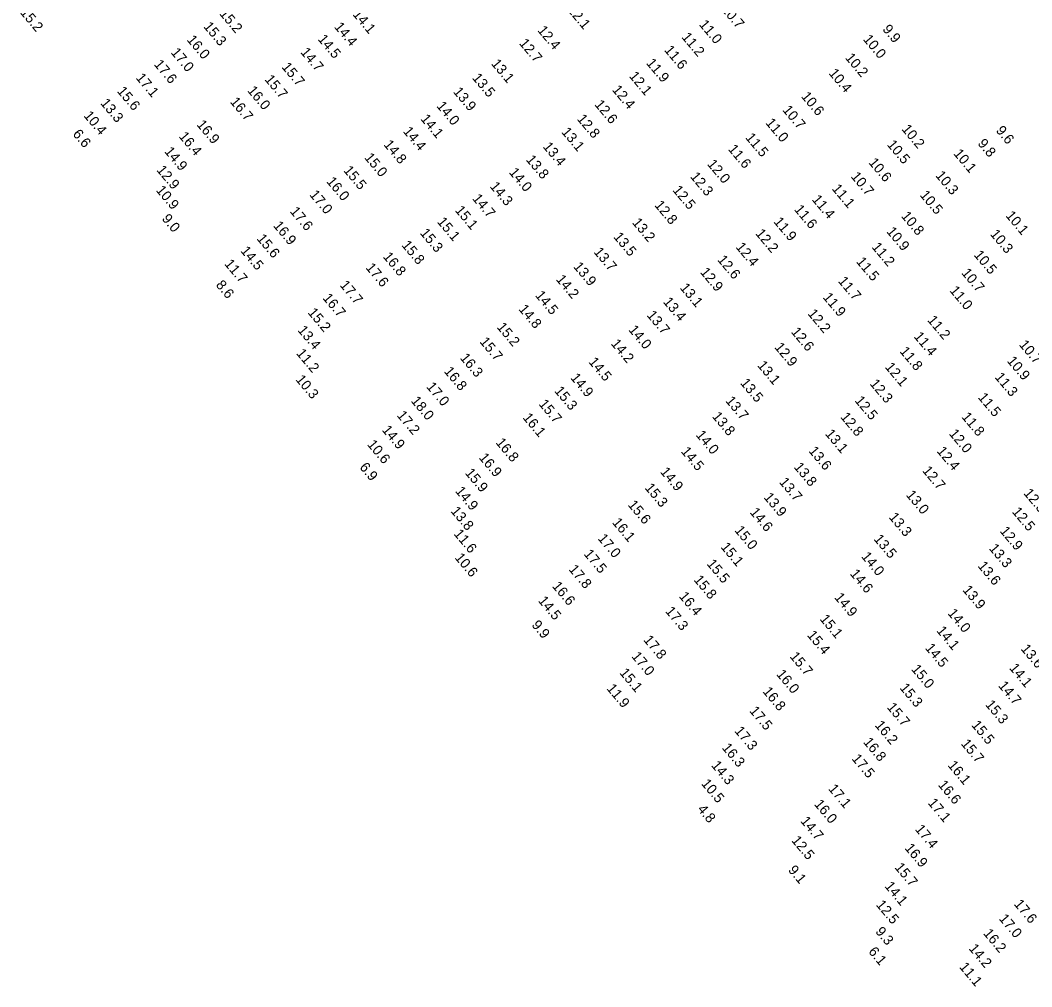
# Model space of a CAD drawing. Extents: x 1023796 to 1112670, y 656573 to 837340.
# Drawn here: x 1068283 to 1068786, y 733800 to 734280 of the extents above; entities that cross this region are included whole.
import ezdxf

# ---------------------------------------------------------------- set-up
doc = ezdxf.new("R2010")
doc.units = 0
doc.layers.add('V-TOPO-SOUN', color=7, linetype='Continuous')

msp = doc.modelspace()

# ---------------------------------------------------------------- texts
at = {"layer": 'V-TOPO-SOUN'}
for s, p in [('15.2 ', (1068282.96, 734283.74)), ('15.2 ', (1068381.95, 734283.15)), ('14.1 ', (1068448.13, 734282.84)), ('12.1 ', (1068554.78, 734285.03)), ('10.7 ', (1068631.22, 734285.34)), ('15.3 ', (1068374.03, 734276.77)), ('14.4 ', (1068438.99, 734276.6)), ('11.0 ', (1068620.19, 734277.77)), ('9.9', (1068711.29, 734275.39)), ('14.5 ', (1068430.82, 734270.49)), ('12.4 ', (1068539.95, 734274.85)), ('11.2 ', (1068611.51, 734271.5)), ('16.0 ', (1068365.78, 734270.16)), ('12.7 ', (1068530.83, 734268.43)), ('10.0 ', (1068701.65, 734270.42)), ('17.0 ', (1068357.84, 734263.86)), ('14.7 ', (1068422.22, 734263.99)), ('11.6 ', (1068602.9, 734265.08)), ('10.2 ', (1068692.75, 734261.25)), ('17.6 ', (1068349.44, 734257.98)), ('15.7 ', (1068412.86, 734256.64)), ('13.1 ', (1068516.95, 734258.29)), ('11.9 ', (1068593.93, 734258.59)), ('17.1 ', (1068340.44, 734251.27)), ('15.7 ', (1068404.43, 734250.47)), ('13.5 ', (1068507.5, 734251.24)), ('12.1 ', (1068585.42, 734252.13)), ('10.4 ', (1068684.61, 734253.54)), ('15.6 ', (1068331.12, 734244.63)), ('16.0 ', (1068395.84, 734244.93)), ('13.9 ', (1068498.06, 734244.35)), ('12.4 ', (1068576.99, 734245.34)), ('10.6 ', (1068670.9, 734242.04)), ('13.3 ', (1068322.83, 734238.67)), ('16.7 ', (1068387.23, 734239.37)), ('14.0 ', (1068489.78, 734237.28)), ('12.6 ', (1068568.28, 734238.02)), ('10.4 ', (1068314.53, 734232.48)), ('14.1 ', (1068481.84, 734230.9)), ('12.8 ', (1068559.55, 734230.86)), ('10.7 ', (1068661.62, 734235.3)), ('16.9 ', (1068370.62, 734228.04)), ('11.0 ', (1068653.2, 734228.9)), ('10.2 ', (1068720.8, 734225.8)), ('9.6', (1068767.62, 734225.07)), ('6.6', (1068309.07, 734223.32)), ('16.4 ', (1068361.79, 734222.17)), ('14.4 ', (1068473.17, 734224.68)), ('13.1 ', (1068551.82, 734224.35)), ('11.5 ', (1068643.22, 734221.56)), ('14.8 ', (1068463.52, 734218.12)), ('13.4 ', (1068542.61, 734217.07)), ('11.6 ', (1068634.6, 734215.85)), ('10.5 ', (1068713.53, 734218.09)), ('9.8', (1068758.56, 734218.62)), ('14.9 ', (1068354.62, 734214.69)), ('15.0 ', (1068453.95, 734211.64)), ('13.8 ', (1068534.21, 734210.61)), ('10.1 ', (1068746.57, 734213.62)), ('12.9 ', (1068350.73, 734205.46)), ('15.5 ', (1068443.55, 734205.28)), ('12.0 ', (1068624.23, 734208.41)), ('10.6 ', (1068704.39, 734209.17)), ('14.0 ', (1068525.78, 734204.29)), ('12.3 ', (1068615.8, 734202.17)), ('10.7 ', (1068695.59, 734202.24)), ('10.3 ', (1068737.61, 734202.75)), ('10.9 ', (1068350.44, 734195.43)), ('16.0 ', (1068435.13, 734199.74)), ('14.3 ', (1068516.27, 734197.32)), ('12.5 ', (1068607.05, 734195.46)), ('11.1 ', (1068686.16, 734196.17)), ('17.0 ', (1068426.7, 734193.19)), ('14.7 ', (1068507.56, 734191.3)), ('11.4 ', (1068676.24, 734190.82)), ('10.5 ', (1068729.85, 734193.01)), ('15.1 ', (1068498.96, 734185.45)), ('12.8 ', (1068598.03, 734188.01)), ('11.6 ', (1068667.43, 734185.89)), ('9.0', (1068353.36, 734181.27)), ('17.6 ', (1068416.98, 734184.9)), ('10.8 ', (1068720.56, 734182.59)), ('10.1 ', (1068772.44, 734182.83)), ('16.9 ', (1068408.71, 734177.79)), ('15.1 ', (1068490.08, 734179.74)), ('13.2 ', (1068586.96, 734179.33)), ('11.9 ', (1068657.23, 734179.77)), ('15.6 ', (1068400.49, 734171.36)), ('15.3 ', (1068481.58, 734174.15)), ('13.5 ', (1068577.67, 734172.23)), ('12.2 ', (1068648.19, 734173.91)), ('10.9 ', (1068713.28, 734174.9)), ('10.3 ', (1068764.74, 734173.64)), ('14.5 ', (1068392.43, 734165.32)), ('15.8 ', (1068472.45, 734168.13)), ('12.4 ', (1068638.39, 734167.21)), ('11.2 ', (1068705.96, 734167.2)), ('16.8 ', (1068463.2, 734162.4)), ('13.7 ', (1068567.84, 734164.76)), ('12.6 ', (1068629.29, 734160.86)), ('10.5 ', (1068756.68, 734163.27)), ('11.7 ', (1068384.42, 734158.84)), ('17.6 ', (1068454.59, 734156.96)), ('13.9 ', (1068557.75, 734157.45)), ('11.5 ', (1068698.24, 734159.94)), ('14.2 ', (1068549.12, 734151.14)), ('12.9 ', (1068620.72, 734154.71)), ('11.7 ', (1068689.23, 734150.26)), ('10.7 ', (1068750.51, 734154.32)), ('8.6', (1068380.17, 734148.34)), ('17.7 ', (1068441.74, 734148.29)), ('13.1 ', (1068610.68, 734146.94)), ('11.0 ', (1068744.63, 734145.58)), ('16.7 ', (1068433.23, 734141.86)), ('14.5 ', (1068538.79, 734143.18)), ('13.4 ', (1068602.34, 734139.95)), ('11.9 ', (1068681.67, 734142.22)), ('14.8 ', (1068530.56, 734136.34)), ('15.2 ', (1068425.84, 734134.62)), ('13.7 ', (1068594.22, 734133.32)), ('12.2 ', (1068674.13, 734134.09)), ('11.2 ', (1068733.58, 734130.88)), ('13.4 ', (1068420.82, 734125.86)), ('15.2 ', (1068519.71, 734127.41)), ('14.0 ', (1068585.15, 734126.08)), ('12.6 ', (1068665.87, 734125.05)), ('15.7 ', (1068511.22, 734120.15)), ('11.4 ', (1068726.86, 734122.74)), ('14.2 ', (1068576.42, 734119.17)), ('12.9 ', (1068657.63, 734117.42)), ('11.8 ', (1068719.82, 734115.39)), ('10.7 ', (1068779.12, 734118.7)), ('11.2 ', (1068420.12, 734114.38)), ('16.3 ', (1068501.44, 734112.12)), ('14.5 ', (1068565.31, 734110.14)), ('10.9 ', (1068773.13, 734110.62)), ('16.8 ', (1068493.49, 734105.45)), ('13.1 ', (1068649.13, 734108.38)), ('12.1 ', (1068712.54, 734107.57)), ('10.3 ', (1068419.81, 734101.37)), ('14.9 ', (1068556.3, 734102.23)), ('11.3 ', (1068767.06, 734102.54)), ('17.0 ', (1068484.75, 734097.78)), ('15.3 ', (1068548.31, 734095.72)), ('13.5 ', (1068640.62, 734099.65)), ('12.3 ', (1068704.99, 734099.28)), ('18.0 ', (1068477.09, 734090.76)), ('13.7 ', (1068633.31, 734090.78)), ('12.5 ', (1068697.5, 734090.9)), ('11.5 ', (1068758.72, 734092.47)), ('15.7 ', (1068540.56, 734089.2)), ('17.2 ', (1068470.09, 734083.55)), ('16.1 ', (1068532.62, 734082.43)), ('13.8 ', (1068626.67, 734083.04)), ('12.8 ', (1068690.4, 734082.76)), ('11.8 ', (1068750.57, 734082.81)), ('14.9 ', (1068462.68, 734076.33)), ('16.8 ', (1068519.21, 734070.02)), ('14.0 ', (1068618.59, 734073.82)), ('13.1 ', (1068682.8, 734074.38)), ('12.0 ', (1068744.33, 734074.46)), ('10.6 ', (1068455.36, 734069.1)), ('14.5 ', (1068611.2, 734065.64)), ('13.6 ', (1068674.59, 734065.89)), ('12.4 ', (1068738.25, 734065.78)), ('16.9 ', (1068510.82, 734062.55)), ('6.9', (1068451.56, 734057.76)), ('15.9 ', (1068503.93, 734054.96)), ('14.9 ', (1068600.87, 734055.52)), ('13.8 ', (1068667.28, 734057.86)), ('12.7 ', (1068731.07, 734056.1)), ('13.7 ', (1068659.97, 734050.4)), ('14.9 ', (1068499.08, 734045.93)), ('15.3 ', (1068593.23, 734047.54)), ('12.3 ', (1068781.34, 734044.87)), ('13.9 ', (1068652.29, 734042.84)), ('13.0 ', (1068722.96, 734044.05)), ('13.8 ', (1068496.82, 734035.98)), ('15.6 ', (1068584.82, 734039.11)), ('14.6 ', (1068645.4, 734035.4)), ('12.5 ', (1068775.64, 734035.67)), ('16.1 ', (1068577.05, 734030.33)), ('13.3 ', (1068714.45, 734032.96)), ('11.6 ', (1068498.33, 734024.71)), ('15.0 ', (1068637.81, 734026.42)), ('12.9 ', (1068769.58, 734026.08)), ('17.0 ', (1068569.89, 734022.39)), ('13.5 ', (1068706.93, 734022.12)), ('17.5 ', (1068562.93, 734014.69)), ('15.1 ', (1068630.91, 734018.16)), ('13.3 ', (1068764.2, 734017.45)), ('10.6 ', (1068498.85, 734012.85)), ('15.5 ', (1068623.99, 734009.78)), ('14.0 ', (1068700.78, 734013.43)), ('17.8 ', (1068555.43, 734007.08)), ('14.6 ', (1068695.16, 734004.85)), ('13.6 ', (1068758.61, 734008.74)), ('15.8 ', (1068617.53, 734001.86)), ('16.6 ', (1068547.22, 733998.7)), ('13.9 ', (1068751.05, 733996.81)), ('14.5 ', (1068540.27, 733991.47)), ('16.4 ', (1068610.2, 733993.63)), ('14.9 ', (1068687.39, 733993.1)), ('17.3 ', (1068603.4, 733986.26)), ('14.0 ', (1068743.65, 733985.21)), ('9.9', (1068537.01, 733979.41)), ('15.1 ', (1068680.15, 733982.38)), ('15.4 ', (1068673.83, 733974.36)), ('14.1 ', (1068738.12, 733976.57)), ('17.8 ', (1068592.57, 733971.98)), ('14.5 ', (1068732.46, 733967.97)), ('13.6 ', (1068779.97, 733967.56)), ('17.0 ', (1068586.64, 733963.81)), ('15.7 ', (1068665.22, 733963.75)), ('15.1 ', (1068580.68, 733955.64)), ('16.0 ', (1068658.56, 733954.94)), ('15.0 ', (1068725.57, 733957.46)), ('14.1 ', (1068774.26, 733958.03)), ('14.7 ', (1068768.82, 733949.22)), ('11.9 ', (1068574.28, 733947.85)), ('16.8 ', (1068651.79, 733946.37)), ('15.3 ', (1068719.83, 733948.17)), ('15.3 ', (1068762.35, 733939.85)), ('17.5 ', (1068645.19, 733936.74)), ('15.7 ', (1068713.48, 733938.52)), ('16.2 ', (1068707.5, 733929.59)), ('15.5 ', (1068755.45, 733929.69)), ('17.3 ', (1068637.79, 733926.76)), ('16.8 ', (1068701.74, 733921.21)), ('15.7 ', (1068750.29, 733920.39)), ('16.3 ', (1068631.56, 733918.39)), ('14.3 ', (1068626.27, 733909.63)), ('17.5 ', (1068696.01, 733912.99)), ('16.1 ', (1068743.7, 733909.69)), ('10.5 ', (1068621.27, 733900.6)), ('16.6 ', (1068738.9, 733899.96)), ('17.1 ', (1068684.39, 733898.01)), ('16.0 ', (1068677.35, 733890.38)), ('17.1 ', (1068733.83, 733890.98)), ('4.8', (1068619.36, 733887.84)), ('14.7 ', (1068670.54, 733882)), ('17.4 ', (1068727.44, 733877.94)), ('12.5 ', (1068666.06, 733872.36)), ('16.9 ', (1068722.32, 733868.55)), ('15.7 ', (1068717.33, 733858.95)), ('9.1', (1068664.43, 733857.62)), ('14.1 ', (1068712.36, 733849.63)), ('12.5 ', (1068708.07, 733840.41)), ('17.6 ', (1068776.6, 733840.74)), ('17.0 ', (1068769.13, 733833.51)), ('9.3', (1068707.76, 733827.08)), ('16.2 ', (1068761.36, 733826.18)), ('14.2 ', (1068754.15, 733818.67)), ('6.1', (1068704.3, 733817.11)), ('11.1 ', (1068749.43, 733809.49))]:
    msp.add_text(s, height=5, rotation=310, dxfattribs=at).set_placement(p)

doc.saveas('drawing.dxf')
